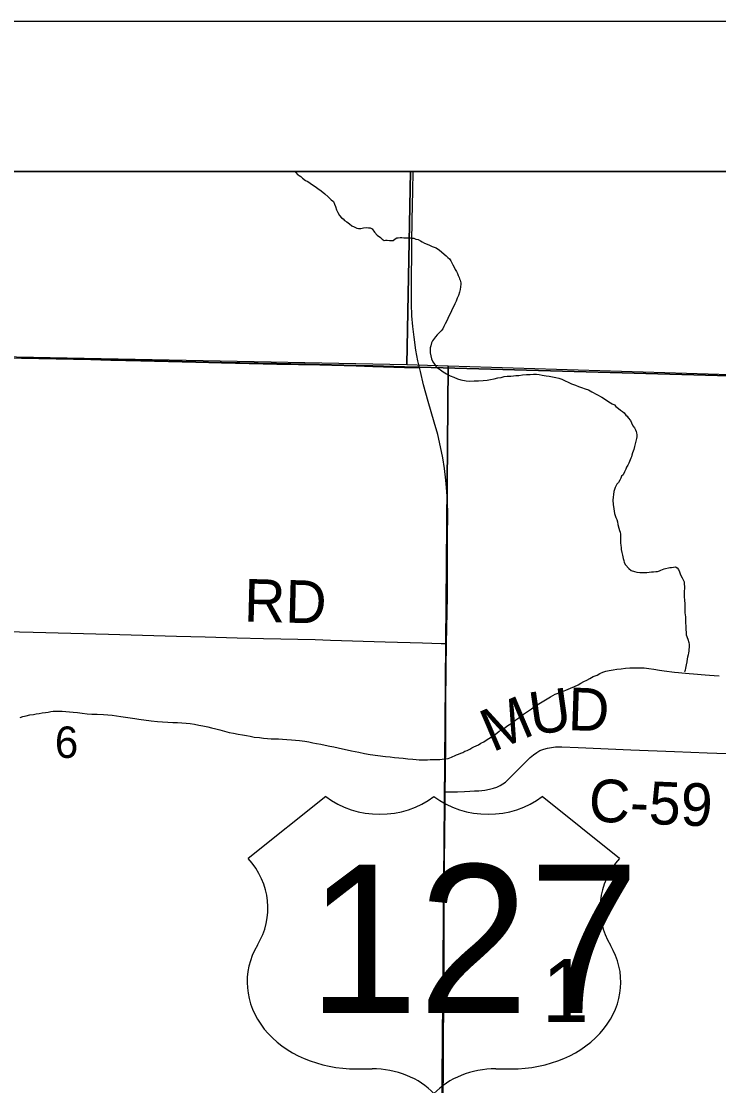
# Model space of a CAD drawing. Extents: x 2.4 to 73.1, y 4.5 to 25.6.
# Drawn here: x 30.803 to 31.267, y 24.177 to 24.885 of the extents above; entities that cross this region are included whole.
import ezdxf

# ---------------------------------------------------------------- set-up
doc = ezdxf.new("R2010")
doc.units = 0
for name, color, linetype in [('GM_X_County_Road', 7, 'Continuous'), ('GM_X_County_Road_Text', 7, 'Continuous'), ('GM_X_Interchange_Ramps', 7, 'Continuous'), ('GM_X_Minor_River', 7, 'Continuous'), ('GM_X_Section', 7, 'Continuous'), ('GM_X_Section_Text', 7, 'Continuous'), ('GM_X_Township', 7, 'Continuous'), ('GM_X_Township_Road', 7, 'Continuous'), ('GM_X_Township_Road_Text', 7, 'Continuous'), ('GM_X_US_Location', 7, 'Continuous'), ('GM_X_US_Route', 7, 'Continuous'), ('GM_X_US_Shield', 7, 'Continuous'), ('SH_Cut_Line', 7, 'Continuous'), ('SH_Data', 7, 'Continuous')]:
    doc.layers.add(name, color=color, linetype=linetype)

msp = doc.modelspace()

# ---------------------------------------------------------------- linework, layer by layer
at = {"layer": 'GM_X_County_Road'}
msp.add_lwpolyline([(31.08503, 24.37223), (31.08801, 24.3723), (31.09305, 24.37243), (31.09771, 24.37263), (31.1014, 24.37278), (31.10456, 24.37295), (31.10734, 24.37308), (31.11133, 24.37348), (31.11436, 24.37399), (31.11704, 24.37466), (31.11934, 24.37546), (31.12156, 24.37648), (31.12339, 24.37757), (31.1251, 24.37883), (31.12691, 24.38046), (31.12838, 24.38201), (31.14162, 24.39521), (31.14379, 24.39703), (31.14585, 24.39849), (31.14806, 24.39974), (31.15071, 24.40081), (31.15316, 24.40148), (31.15564, 24.40194), (31.15847, 24.40219), (31.16254, 24.4022), (31.17343, 24.40186), (31.20851, 24.40036), (31.23767, 24.39912), (31.25942, 24.39836), (31.28521, 24.39743)], dxfattribs=at)
at = {"layer": 'GM_X_Interchange_Ramps'}
for points in [[(33.56842, 24.78522), (30.58809, 24.78522)], [(30.80265, 24.66137), (30.84897, 24.66027), (30.86233, 24.6599), (30.88223, 24.65947), (30.91891, 24.65857), (30.936, 24.65816), (30.97268, 24.65736), (31.00128, 24.65674), (31.02553, 24.65613), (31.03671, 24.65579), (31.05785, 24.65512), (31.06282, 24.65506), (31.06769, 24.655), (31.31404, 24.64802)]]:
    msp.add_lwpolyline(points, dxfattribs=at)
at = {"layer": 'GM_X_Minor_River'}
for points in [[(30.98518, 24.78522), (30.98535, 24.78472), (30.98684, 24.78299), (30.98779, 24.78259), (30.98873, 24.78182), (30.98985, 24.78085), (30.99192, 24.7793), (30.99343, 24.77851), (30.99513, 24.77753), (30.99663, 24.77637), (30.99832, 24.7752), (31.0002, 24.77384), (31.00246, 24.77229), (31.00471, 24.77035), (31.00696, 24.76841), (31.00903, 24.76648), (31.01053, 24.76531), (31.01126, 24.76359), (31.01181, 24.76187), (31.01253, 24.75977), (31.01345, 24.75786), (31.01457, 24.75594), (31.01587, 24.7544), (31.017, 24.75362), (31.01794, 24.75265), (31.01944, 24.75168), (31.02113, 24.75032), (31.02283, 24.74915), (31.02434, 24.74837), (31.02603, 24.74758), (31.02717, 24.74737), (31.02888, 24.74735), (31.0306, 24.7477), (31.03232, 24.74786), (31.03384, 24.74784), (31.03497, 24.74763), (31.0363, 24.74704), (31.03797, 24.74492), (31.03965, 24.7428), (31.04191, 24.74125), (31.04304, 24.74028), (31.04435, 24.73931)], [(31.04435, 24.73931), (31.04531, 24.73948), (31.04626, 24.73947), (31.04797, 24.73925), (31.0493, 24.73923), (31.05025, 24.73921), (31.0516, 24.74052), (31.05275, 24.74107), (31.0537, 24.74106), (31.05503, 24.74122), (31.05617, 24.74121), (31.05731, 24.741), (31.05846, 24.74117), (31.06017, 24.74114), (31.06188, 24.74111), (31.06321, 24.7409), (31.06416, 24.74089), (31.06548, 24.7403), (31.06699, 24.73989), (31.0685, 24.73911), (31.06963, 24.73833), (31.07114, 24.73754), (31.07284, 24.73676), (31.07454, 24.73616), (31.07624, 24.73537), (31.07756, 24.73478), (31.07889, 24.73438), (31.07983, 24.73379), (31.08096, 24.73302), (31.08434, 24.7303), (31.08565, 24.72914), (31.08678, 24.72798), (31.08771, 24.72702), (31.08864, 24.72567), (31.08938, 24.72452), (31.09012, 24.72318), (31.09086, 24.72165), (31.09159, 24.71992), (31.09252, 24.71858), (31.09308, 24.71743), (31.09362, 24.7159), (31.09418, 24.71475), (31.09454, 24.7138), (31.09491, 24.71284), (31.09526, 24.71112), (31.09543, 24.71017), (31.09522, 24.70846), (31.095, 24.70676), (31.0944, 24.70487), (31.0938, 24.70279), (31.09301, 24.7009), (31.09222, 24.69901), (31.09142, 24.69713), (31.09044, 24.69524), (31.08966, 24.69354), (31.08867, 24.69147), (31.0873, 24.68883), (31.08611, 24.68581), (31.08494, 24.68374), (31.08415, 24.68204), (31.08337, 24.68054), (31.0822, 24.67922), (31.08123, 24.6781), (31.07969, 24.67641), (31.07853, 24.6751), (31.07717, 24.67341), (31.07658, 24.67247), (31.0758, 24.67116), (31.07539, 24.66926), (31.07499, 24.66794), (31.07497, 24.66661), (31.07495, 24.66547), (31.07493, 24.66452), (31.07582, 24.66052), (31.07674, 24.6586), (31.07786, 24.65706), (31.0786, 24.65591), (31.07991, 24.65456), (31.08179, 24.6532), (31.08367, 24.65184), (31.08575, 24.65066), (31.0882, 24.6493), (31.09066, 24.64831), (31.09311, 24.64732), (31.09538, 24.64652), (31.0988, 24.6459), (31.10145, 24.64566), (31.10431, 24.64581), (31.10716, 24.64595), (31.11021, 24.64609), (31.11288, 24.64643), (31.11517, 24.64677), (31.11746, 24.6473), (31.11994, 24.64783), (31.12223, 24.64818), (31.12414, 24.64872), (31.12623, 24.64906), (31.1287, 24.64902), (31.13042, 24.64919), (31.13194, 24.64935), (31.13404, 24.64951)], [(31.13404, 24.64951), (31.13652, 24.64985), (31.13899, 24.65), (31.14146, 24.65015), (31.14375, 24.6503), (31.14584, 24.65027), (31.14755, 24.65005), (31.14944, 24.64964), (31.1521, 24.64922), (31.15419, 24.64899), (31.15628, 24.64858), (31.15855, 24.64816), (31.16063, 24.64756), (31.16253, 24.64696), (31.16479, 24.64597), (31.16687, 24.64499), (31.16914, 24.644), (31.17159, 24.64301), (31.17367, 24.64222), (31.17575, 24.64143), (31.17821, 24.64063), (31.18029, 24.63983), (31.18255, 24.63866), (31.18915, 24.63494), (31.1916, 24.63338), (31.19386, 24.63182), (31.19612, 24.63065), (31.19763, 24.62986), (31.19857, 24.6289), (31.20026, 24.62754), (31.20157, 24.62638), (31.20308, 24.62541), (31.20402, 24.62463), (31.20513, 24.62309), (31.20607, 24.62232), (31.20682, 24.62136), (31.20831, 24.61943), (31.20904, 24.6179), (31.20997, 24.61599), (31.21108, 24.61464), (31.21164, 24.6133), (31.21219, 24.61215), (31.21236, 24.6112), (31.21253, 24.61005), (31.21251, 24.60872), (31.2123, 24.6074), (31.2119, 24.60569), (31.21149, 24.60399), (31.21108, 24.6021), (31.21048, 24.60021), (31.20968, 24.59794), (31.20928, 24.59643), (31.20888, 24.59529), (31.20848, 24.59435), (31.20809, 24.5934), (31.20769, 24.59227), (31.2071, 24.59114), (31.20651, 24.58982), (31.20573, 24.5885), (31.20513, 24.58699), (31.20435, 24.58529), (31.20337, 24.58341), (31.2024, 24.58248), (31.20181, 24.58116), (31.20122, 24.57984), (31.20024, 24.57833), (31.19927, 24.57721), (31.19869, 24.57627), (31.1981, 24.57495), (31.1977, 24.57362), (31.19729, 24.5723), (31.19663, 24.56642), (31.19678, 24.56357), (31.19711, 24.56071), (31.19763, 24.55766), (31.19854, 24.55499), (31.19928, 24.55365), (31.19964, 24.55212), (31.19999, 24.55022), (31.20052, 24.54793), (31.20107, 24.54621), (31.20143, 24.54525), (31.2016, 24.54373), (31.20158, 24.54259), (31.20156, 24.54107), (31.20173, 24.53974), (31.2017, 24.53803), (31.20186, 24.53631), (31.20203, 24.53498), (31.2022, 24.53365), (31.20255, 24.53155), (31.2029, 24.52984), (31.20344, 24.52774), (31.2038, 24.5264), (31.20416, 24.52507), (31.20489, 24.52335), (31.20714, 24.52103), (31.20883, 24.51967), (31.21091, 24.51907), (31.21261, 24.51847), (31.21451, 24.51825)], [(31.21451, 24.51825), (31.21546, 24.51824), (31.2166, 24.51822), (31.21775, 24.51839), (31.21908, 24.51837), (31.22079, 24.51853), (31.22231, 24.5187), (31.22365, 24.51886), (31.22517, 24.51903), (31.22631, 24.51901), (31.22765, 24.51937), (31.22861, 24.51993), (31.23072, 24.52084), (31.23453, 24.52154), (31.23568, 24.52171), (31.23701, 24.52188), (31.23834, 24.52205), (31.23948, 24.52146), (31.24022, 24.52031), (31.24095, 24.51878), (31.24169, 24.51687), (31.24279, 24.51476), (31.24353, 24.51304), (31.24408, 24.51208), (31.24407, 24.51113), (31.24421, 24.50827), (31.24397, 24.50524), (31.24412, 24.50239), (31.24427, 24.49972), (31.24442, 24.49763), (31.24439, 24.49535), (31.24454, 24.49307), (31.24451, 24.49136), (31.24485, 24.4887), (31.24499, 24.48546), (31.24513, 24.48185), (31.24543, 24.47691), (31.24652, 24.47404), (31.24706, 24.47175), (31.24742, 24.47041), (31.2474, 24.46947), (31.24739, 24.46852), (31.24717, 24.467), (31.24716, 24.46605), (31.24695, 24.46491), (31.24674, 24.46359), (31.24633, 24.46188), (31.24612, 24.46075), (31.24571, 24.45885), (31.2453, 24.45677), (31.2451, 24.45582), (31.24489, 24.45469), (31.24468, 24.45336), (31.24428, 24.45223), (31.24428, 24.45223)], [(30.97958, 24.40709), (30.98262, 24.40704), (30.98528, 24.40681), (30.98794, 24.40657), (30.99154, 24.40595), (30.9942, 24.40552), (30.99685, 24.40491), (30.99932, 24.40449), (31.00216, 24.40407), (31.00501, 24.40345), (31.00804, 24.40264), (31.01088, 24.40221), (31.01373, 24.4016), (31.01657, 24.40098), (31.0196, 24.40036), (31.02263, 24.39956), (31.02737, 24.39872), (31.03116, 24.3979), (31.03496, 24.39727), (31.04521, 24.39577), (31.04824, 24.39553), (31.05128, 24.3951), (31.05413, 24.39487), (31.05698, 24.39463), (31.06002, 24.39439), (31.06344, 24.39415), (31.06553, 24.39392), (31.06761, 24.3937), (31.06952, 24.39367), (31.07142, 24.39364), (31.07313, 24.39361), (31.07503, 24.39377), (31.07693, 24.39374), (31.07922, 24.3939), (31.08131, 24.39386), (31.08302, 24.39402), (31.08474, 24.39438), (31.08684, 24.39453), (31.08798, 24.39489), (31.08913, 24.39544), (31.09009, 24.39581), (31.09124, 24.39636), (31.09258, 24.39691), (31.09373, 24.39746), (31.09526, 24.39801), (31.09679, 24.39855), (31.09813, 24.39929), (31.09947, 24.39984), (31.10139, 24.40076), (31.10273, 24.4015), (31.10408, 24.40223), (31.10561, 24.40297), (31.10714, 24.4037), (31.10868, 24.40463), (31.11059, 24.40555), (31.11232, 24.40666), (31.11405, 24.40777), (31.11617, 24.40907), (31.11828, 24.41056), (31.12079, 24.4126), (31.12405, 24.41445), (31.12674, 24.4165), (31.12944, 24.41835), (31.13194, 24.42021), (31.13463, 24.42207), (31.13714, 24.42412), (31.13982, 24.42579), (31.14233, 24.42765), (31.14502, 24.4295), (31.155, 24.43561), (31.15826, 24.43727), (31.1619, 24.43873), (31.16534, 24.44001), (31.16841, 24.44129), (31.17109, 24.44238), (31.17339, 24.44349), (31.17531, 24.44459), (31.17723, 24.4457), (31.17914, 24.44662), (31.18125, 24.44773), (31.18337, 24.44902), (31.18604, 24.44993), (31.18796, 24.45104), (31.18988, 24.45196), (31.19179, 24.45269), (31.19408, 24.45303), (31.19675, 24.45356), (31.19923, 24.4539), (31.20209, 24.45423), (31.20494, 24.45457), (31.2078, 24.4549), (31.21066, 24.45486), (31.21446, 24.45479), (31.2175, 24.45475), (31.22054, 24.45432), (31.22395, 24.45388), (31.22756, 24.45325), (31.23078, 24.45282), (31.23762, 24.45195), (31.24028, 24.45172), (31.24255, 24.45149)], [(31.24255, 24.45149), (31.24483, 24.45127), (31.2473, 24.45104), (31.25034, 24.4508), (31.25281, 24.45057), (31.25528, 24.45053), (31.25813, 24.45029), (31.26098, 24.45006), (31.26402, 24.44982), (31.26725, 24.44958)], [(30.80199, 24.42173), (30.80371, 24.42246), (30.806, 24.423), (30.80848, 24.42353), (30.81077, 24.42387), (30.81267, 24.42422), (30.81458, 24.42457), (30.81668, 24.42491), (30.81878, 24.42507), (30.82068, 24.42542), (30.8224, 24.42577), (30.82392, 24.42594), (30.82621, 24.42609), (30.82811, 24.42606), (30.83001, 24.42603), (30.83229, 24.4258), (30.83476, 24.42557), (30.83723, 24.42534), (30.84008, 24.42511), (30.8433, 24.42467), (30.84653, 24.42424), (30.84976, 24.424), (30.85318, 24.42395), (30.85755, 24.42388), (30.8604, 24.42364), (30.86325, 24.4234), (30.8661, 24.42298), (30.86894, 24.42236), (30.87217, 24.42193), (30.8752, 24.4215), (30.87824, 24.42107), (30.88089, 24.42065), (30.88925, 24.41956), (30.89342, 24.41912), (30.89684, 24.41887), (30.90026, 24.41863), (30.90368, 24.41857), (30.90673, 24.41852), (30.90958, 24.41829), (30.91242, 24.41805), (30.91508, 24.41782), (30.91812, 24.41739), (30.92096, 24.41677), (30.92362, 24.41616), (30.92684, 24.41554), (30.9293, 24.41493), (30.93215, 24.41431), (30.93499, 24.41351), (30.93802, 24.4127), (30.94105, 24.41189), (30.94408, 24.41127), (30.94711, 24.41065), (30.94996, 24.41023), (30.95261, 24.4098), (30.95508, 24.40938), (30.95773, 24.40877), (30.96134, 24.40852), (30.964, 24.4081), (30.96666, 24.40787), (30.96913, 24.40764), (30.9716, 24.4076), (30.97407, 24.40756), (30.97673, 24.40732), (30.97958, 24.40709)]]:
    msp.add_lwpolyline(points, dxfattribs=at)
at = {"layer": 'GM_X_Section'}
for points in [[(30.5844, 24.66605), (31.05951, 24.65669), (31.08697, 24.65587), (31.08271, 24.15506), (30.57744, 24.17117)], [(31.5629, 24.64118), (31.54999, 24.13545), (31.08271, 24.15506), (31.08697, 24.65587)]]:
    msp.add_lwpolyline(points, close=True, dxfattribs=at)
at = {"layer": 'GM_X_Township'}
msp.add_lwpolyline([(31.31404, 24.64802), (31.06769, 24.655), (31.06282, 24.65506), (31.05785, 24.65512), (31.03671, 24.65579), (31.02553, 24.65613), (31.00128, 24.65674), (30.97268, 24.65736), (30.936, 24.65816), (30.91891, 24.65857), (30.88223, 24.65947), (30.86233, 24.6599), (30.84897, 24.66027), (30.80265, 24.66137)], dxfattribs=at)
at = {"layer": 'GM_X_Township_Road'}
for points in [[(30.7807, 24.66155), (30.80277, 24.66109), (30.84909, 24.65999), (30.86245, 24.65963), (30.88235, 24.65919), (30.91902, 24.65829), (30.93612, 24.65788), (30.9728, 24.65708), (31.0014, 24.65646), (31.02564, 24.65586), (31.03683, 24.65551), (31.05796, 24.65484), (31.06294, 24.65478), (31.0678, 24.65473)], [(30.76535, 24.4797), (30.81072, 24.47854), (30.86074, 24.47732), (30.9061, 24.47602), (30.92506, 24.47548), (30.94649, 24.47489), (30.9639, 24.47449), (30.99838, 24.47361), (31.00864, 24.4733), (31.04499, 24.47226), (31.06984, 24.47141), (31.08227, 24.47108), (31.08592, 24.47098)]]:
    msp.add_lwpolyline(points, dxfattribs=at)
at = {"layer": 'GM_X_US_Route'}
for points in [[(31.0678, 24.65473), (31.06679, 24.65929), (31.0655, 24.66631), (31.0642, 24.6749), (31.06336, 24.68198), (31.06283, 24.68909), (31.06255, 24.69716), (31.06248, 24.7074), (31.06278, 24.73786), (31.06301, 24.75309), (31.06343, 24.77236), (31.06352, 24.78522)], [(31.08339, 24.15382), (31.08388, 24.18683), (31.08387, 24.20673), (31.08395, 24.23035), (31.08425, 24.25398), (31.08419, 24.2773), (31.08427, 24.29781), (31.08426, 24.30993), (31.08444, 24.32392), (31.08473, 24.34505), (31.08496, 24.36091), (31.08503, 24.37223), (31.08512, 24.38484), (31.08531, 24.40536), (31.08538, 24.41718), (31.08535, 24.42246), (31.08543, 24.43085), (31.08567, 24.45447), (31.08592, 24.47098), (31.08638, 24.50234), (31.08646, 24.52006), (31.08657, 24.54213), (31.08665, 24.55737), (31.0865, 24.56546), (31.08613, 24.57231), (31.08547, 24.57976), (31.08451, 24.58749), (31.08337, 24.59456), (31.08188, 24.60189), (31.07994, 24.61007), (31.07767, 24.61849), (31.07364, 24.63221), (31.0706, 24.64329), (31.06841, 24.65203), (31.0678, 24.65473)]]:
    msp.add_lwpolyline(points, dxfattribs=at)
at = {"layer": 'GM_X_US_Shield'}
for p, q in [((31.00537, 24.36924), (30.95387, 24.32804)), ((31.20106, 24.32804), (31.14957, 24.36924)), ((31.02597, 24.18796), (31.03627, 24.18796)), ((31.11867, 24.18796), (31.12897, 24.18796))]:
    msp.add_line(p, q, dxfattribs=at)
for points in [[(31.06177, 24.78522), (30.58627, 24.78522), (30.5844, 24.66605), (31.05951, 24.65669)], [(31.56908, 24.78522), (31.06177, 24.78522), (31.05951, 24.65669), (31.08697, 24.65587), (31.5629, 24.64118), (31.56707, 24.64089)]]:
    msp.add_lwpolyline(points, close=True, dxfattribs=at)
for centre, major_axis, start_param, end_param in [((31.04142, 24.39866), (-0.0515, 0), 0.795399, 2.346194), ((31.11352, 24.39866), (-0.0515, 0), 0.795399, 2.346194), ((30.89481, 24.29495), (0.0721, 0), 5.838949, 6.894067), ((31.26012, 24.29495), (-0.0721, 0), 5.672304, 6.727422), ((31.02517, 24.24564), (0.0721, 0), 2.702327, 4.723529), ((31.12977, 24.24564), (-0.0721, 0), 1.559657, 3.580859), ((31.03627, 24.14676), (-0.0515, 0), 3.785094, 4.712389), ((31.11867, 24.14676), (-0.0515, 0), 4.712389, 5.639684)]:
    msp.add_ellipse(centre, major_axis=major_axis, ratio=0.8, start_param=start_param, end_param=end_param, dxfattribs=at)
at = {"layer": 'SH_Cut_Line'}
msp.add_lwpolyline([(36.29738, 24.78522), (29.49738, 24.78522)], dxfattribs=at)
at = {"layer": 'SH_Data'}
msp.add_line((29.39738, 24.88522), (36.39738, 24.88522), dxfattribs=at)
msp.add_lwpolyline([(29.49738, 24.78522), (36.29738, 24.78522), (36.29738, 17.98522), (29.49738, 17.98522)], close=True, dxfattribs=at)

# ---------------------------------------------------------------- texts
at = {"layer": 'GM_X_County_Road_Text'}
for s, height, rotation, p in [('U', 0.02841, 7.9668, (31.14292, 24.41001)), ('D', 0.02841, 358.11633, (31.16639, 24.41341)), ('M', 0.02841, 23.06518, (31.11645, 24.39846)), ('C-59', 0.028409, 357.59979, (31.18009, 24.35264))]:
    msp.add_text(s, height=height, rotation=rotation, dxfattribs=at).set_placement(p)
at = {"layer": 'GM_X_Section_Text'}
for s, height, p in [('6', 0.02093, (30.82507, 24.3949)), ('1', 0.04186, (31.14945, 24.2191))]:
    msp.add_text(s, height=height, rotation=0.00001, dxfattribs=at).set_placement(p)
at = {"layer": 'GM_X_Township_Road_Text'}
msp.add_text('RD', height=0.028409, rotation=358.51746, dxfattribs=at).set_placement((30.95077, 24.48569))
at = {"layer": 'GM_X_US_Location'}
for s, p in [('/', (31.08671, 24.50587)), ('0', (31.0867, 24.50587))]:
    msp.add_text(s, height=0.0000947, dxfattribs=at).set_placement(p)
msp.add_text('127', height=0.0000947, rotation=0.00001, dxfattribs=at).set_placement((31.05757, 24.48626))
at = {"layer": 'GM_X_US_Shield'}
msp.add_text('127', height=0.098877, dxfattribs=at).set_placement((30.99355, 24.22504))

doc.saveas('drawing.dxf')
